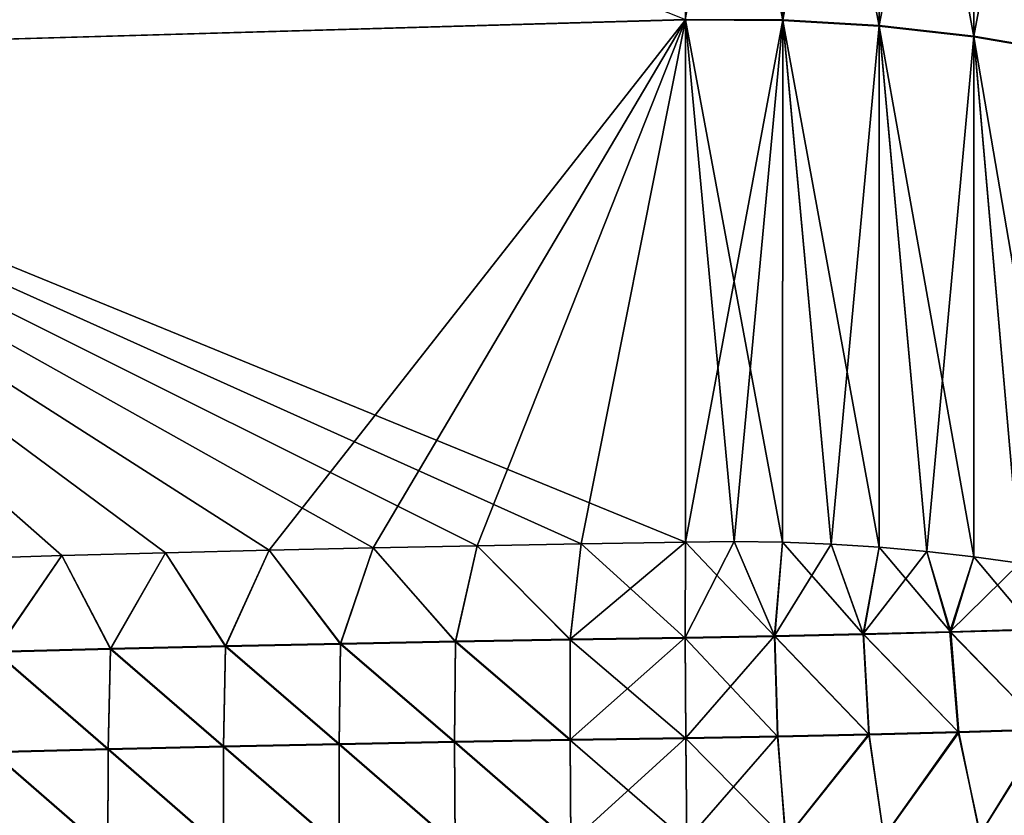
# Model space of a CAD drawing. Header units: metres. Extents: x -61 to 49, y -32 to 32.
# Tile 278 of 343: x 39.43 to 41.7, y 10.06 to 11.89. Entities that reach past the tile are written whole.
import ezdxf

# ---------------------------------------------------------------- set-up
doc = ezdxf.new("R2010")
doc.units = ezdxf.units.M
doc.layers.add('solid_K_27_40_10_000Y34', color=7, linetype='CONTINUOUS')

msp = doc.modelspace()

# ---------------------------------------------------------------- linework, layer by layer
at = {"layer": 'solid_K_27_40_10_000Y34'}
for points in [[(40.964565, 13.053213, 21.261293), (38.219318, 12.974189, 21.124224), (38.219318, 11.807023, 21.798088)], [(40.964565, 11.88503, 21.935703), (40.964565, 13.053213, 21.261293), (38.219318, 11.807023, 21.798088)], [(41.188202, 11.885215, -21.933214), (40.964565, 11.886216, -21.935061), (41.188202, 13.053263, -21.258799)], [(41.188202, 11.884029, 21.933855), (40.964565, 13.053213, 21.261293), (40.964565, 11.88503, 21.935703)], [(41.188202, 13.052114, 21.259504), (40.964565, 13.053213, 21.261293), (41.188202, 11.884029, 21.933855)], [(41.188202, 11.885215, -21.933214), (41.188202, 13.053263, -21.258799), (41.410202, 13.039105, -21.235743)], [(41.188202, 13.052114, 21.259504), (41.188202, 11.884029, 21.933855), (41.410202, 11.87114, 21.910067)], [(41.410202, 13.037959, 21.236446), (41.188202, 13.052114, 21.259504), (41.410202, 11.87114, 21.910067)], [(41.410202, 11.872325, -21.909426), (41.188202, 11.885215, -21.933214), (41.410202, 13.039105, -21.235743)], [(41.410202, 11.872325, -21.909426), (41.410202, 13.039105, -21.235743), (41.627796, 13.012068, -21.191708)], [(41.410202, 13.037959, 21.236446), (41.410202, 11.87114, 21.910067), (41.627796, 11.846525, 21.864635)], [(41.627796, 13.010923, 21.192411), (41.410202, 13.037959, 21.236446), (41.627796, 11.846525, 21.864635)], [(41.627796, 11.847707, -21.863995), (41.410202, 11.872325, -21.909426), (41.627796, 13.012068, -21.191708)], [(41.627796, 11.847707, -21.863995), (41.627796, 13.012068, -21.191708), (41.838261, 12.972487, -21.127247)], [(41.627796, 13.010923, 21.192411), (41.627796, 11.846525, 21.864635), (41.838261, 11.81049, 21.798126)], [(41.838261, 12.971346, 21.127947), (41.627796, 13.010923, 21.192411), (41.838261, 11.81049, 21.798126)], [(40.964565, 11.886216, -21.935061), (38.219318, 11.807023, -21.798088), (38.219318, 12.974189, -21.124224)], [(41.838261, 11.811667, -21.797487), (41.627796, 11.847707, -21.863995), (41.838261, 12.972487, -21.127247)], [(40.964565, 11.886216, -21.935061), (40.964565, 10.68349, -22.545332), (38.219318, 11.807023, -21.798088)], [(40.00721, 10.664975, 22.500685), (40.964565, 11.88503, 21.935703), (38.219318, 11.807023, 21.798088)], [(40.00721, 10.664975, 22.500685), (40.246147, 10.670391, 22.512215), (40.964565, 11.88503, 21.935703)], [(40.246147, 10.670391, 22.512215), (40.485355, 10.675282, 22.5235), (40.964565, 11.88503, 21.935703)], [(40.485355, 10.675282, 22.5235), (40.724827, 10.679649, 22.53454), (40.964565, 11.88503, 21.935703)], [(40.724827, 10.679649, 22.53454), (40.964565, 10.683491, 22.545332), (40.964565, 11.88503, 21.935703)], [(41.188202, 11.885215, -21.933214), (40.964565, 10.68349, -22.545332), (40.964565, 11.886216, -21.935061)], [(41.188202, 11.885215, -21.933214), (41.076416, 10.685422, -22.546719), (40.964565, 10.68349, -22.545332)], [(41.076324, 10.685431, 22.546713), (40.964565, 11.88503, 21.935703), (40.964565, 10.683491, 22.545332)], [(41.188038, 10.683645, 22.542946), (41.188202, 11.884029, 21.933855), (40.964565, 11.88503, 21.935703)], [(41.076324, 10.685431, 22.546713), (41.188038, 10.683645, 22.542946), (40.964565, 11.88503, 21.935703)], [(41.188202, 11.885215, -21.933214), (41.188038, 10.683647, -22.542948), (41.076416, 10.685422, -22.546719)], [(41.188202, 11.885215, -21.933214), (41.299351, 10.679186, -22.533546), (41.188038, 10.683647, -22.542948)], [(41.188038, 10.683645, 22.542946), (41.299355, 10.67919, 22.533543), (41.188202, 11.884029, 21.933855)], [(41.410202, 11.872325, -21.909426), (41.299351, 10.679186, -22.533546), (41.188202, 11.885215, -21.933214)], [(41.409935, 10.672074, 22.518532), (41.410202, 11.87114, 21.910067), (41.188202, 11.884029, 21.933855)], [(41.299355, 10.67919, 22.533543), (41.409935, 10.672074, 22.518532), (41.188202, 11.884029, 21.933855)], [(41.410202, 11.872325, -21.909426), (41.409935, 10.672076, -22.518532), (41.299351, 10.679186, -22.533546)], [(41.410202, 11.872325, -21.909426), (41.519447, 10.662316, -22.497953), (41.409935, 10.672076, -22.518532)], [(41.409935, 10.672074, 22.518532), (41.519451, 10.66232, 22.49795), (41.410202, 11.87114, 21.910067)], [(41.627796, 11.847707, -21.863995), (41.519447, 10.662316, -22.497953), (41.410202, 11.872325, -21.909426)], [(41.627548, 10.649957, 22.471861), (41.627796, 11.846525, 21.864635), (41.410202, 11.87114, 21.910067)], [(41.519451, 10.66232, 22.49795), (41.627548, 10.649957, 22.471861), (41.410202, 11.87114, 21.910067)], [(41.627796, 11.847707, -21.863995), (41.627548, 10.649958, -22.471861), (41.519447, 10.662316, -22.497953)], [(41.627796, 11.847707, -21.863995), (41.733875, 10.635016, -22.44035), (41.627548, 10.649958, -22.471861)], [(41.627548, 10.649957, 22.471861), (41.733879, 10.63502, 22.440344), (41.627796, 11.846525, 21.864635)], [(41.838261, 11.811667, -21.797487), (41.733875, 10.635016, -22.44035), (41.627796, 11.847707, -21.863995)], [(41.8381, 10.617558, 22.4035), (41.838261, 11.81049, 21.798126), (41.627796, 11.846525, 21.864635)], [(41.733879, 10.63502, 22.440344), (41.8381, 10.617558, 22.4035), (41.627796, 11.846525, 21.864635)], [(39.530136, 10.652576, -22.476898), (39.291996, 10.645596, -22.464642), (38.219318, 11.807023, -21.798088)], [(39.768539, 10.659037, -22.488913), (39.530136, 10.652576, -22.476898), (38.219318, 11.807023, -21.798088)], [(40.007214, 10.664975, -22.500685), (39.768539, 10.659037, -22.488913), (38.219318, 11.807023, -21.798088)], [(40.246155, 10.670391, -22.512215), (40.007214, 10.664975, -22.500685), (38.219318, 11.807023, -21.798088)], [(40.485359, 10.675282, -22.5235), (40.246155, 10.670391, -22.512215), (38.219318, 11.807023, -21.798088)], [(40.724831, 10.679649, -22.53454), (40.485359, 10.675282, -22.5235), (38.219318, 11.807023, -21.798088)], [(40.964565, 10.68349, -22.545332), (40.724831, 10.679649, -22.53454), (38.219318, 11.807023, -21.798088)], [(39.768532, 10.659037, 22.488913), (40.00721, 10.664975, 22.500685), (38.219318, 11.807023, 21.798088)], [(39.530125, 10.652576, 22.476898), (39.768532, 10.659037, 22.488913), (38.219318, 11.807023, 21.798088)], [(39.291988, 10.645596, 22.464642), (39.530125, 10.652576, 22.476898), (38.219318, 11.807023, 21.798088)], [(40.170815, 10.44923, 22.597069), (40.246147, 10.670391, 22.512215), (40.00721, 10.664975, 22.500685)], [(40.170807, 10.450521, -22.596636), (40.007214, 10.664975, -22.500685), (40.246155, 10.670391, -22.512215)], [(40.435242, 10.455659, -22.609304), (40.170807, 10.450521, -22.596636), (40.246155, 10.670391, -22.512215)], [(40.170815, 10.44923, 22.597069), (40.435249, 10.454347, 22.609745), (40.246147, 10.670391, 22.512215)], [(40.435249, 10.454347, 22.609745), (40.485355, 10.675282, 22.5235), (40.246147, 10.670391, 22.512215)], [(40.435242, 10.455659, -22.609304), (40.246155, 10.670391, -22.512215), (40.485359, 10.675282, -22.5235)], [(40.699703, 10.460261, -22.621616), (40.435242, 10.455659, -22.609304), (40.485359, 10.675282, -22.5235)], [(40.435249, 10.454347, 22.609745), (40.699707, 10.458928, 22.622065), (40.485355, 10.675282, 22.5235)], [(40.699707, 10.458928, 22.622065), (40.724827, 10.679649, 22.53454), (40.485355, 10.675282, 22.5235)], [(40.699703, 10.460261, -22.621616), (40.485359, 10.675282, -22.5235), (40.724831, 10.679649, -22.53454)], [(40.699703, 10.460261, -22.621616), (40.724831, 10.679649, -22.53454), (40.964565, 10.68349, -22.545332)], [(40.964188, 10.464334, -22.633568), (40.699703, 10.460261, -22.621616), (40.964565, 10.68349, -22.545332)], [(40.699707, 10.458928, 22.622065), (40.964191, 10.462976, 22.634022), (40.724827, 10.679649, 22.53454)], [(40.964191, 10.462976, 22.634022), (40.964565, 10.683491, 22.545332), (40.724827, 10.679649, 22.53454)], [(41.076416, 10.685422, -22.546719), (40.964188, 10.464334, -22.633568), (40.964565, 10.68349, -22.545332)], [(41.076416, 10.685422, -22.546719), (41.169384, 10.468019, -22.631334), (40.964188, 10.464334, -22.633568)], [(41.17004, 10.466671, 22.63175), (40.964565, 10.683491, 22.545332), (40.964191, 10.462976, 22.634022)], [(41.17004, 10.466671, 22.63175), (41.076324, 10.685431, 22.546713), (40.964565, 10.683491, 22.545332)], [(41.17004, 10.466671, 22.63175), (41.188038, 10.683645, 22.542946), (41.076324, 10.685431, 22.546713)], [(41.076416, 10.685422, -22.546719), (41.188038, 10.683647, -22.542948), (41.169384, 10.468019, -22.631334)], [(41.188038, 10.683647, -22.542948), (41.299351, 10.679186, -22.533546), (41.169384, 10.468019, -22.631334)], [(41.299351, 10.679186, -22.533546), (41.373089, 10.472463, -22.606667), (41.169384, 10.468019, -22.631334)], [(41.374382, 10.471133, 22.606905), (41.188038, 10.683645, 22.542946), (41.17004, 10.466671, 22.63175)], [(41.374382, 10.471133, 22.606905), (41.299355, 10.67919, 22.533543), (41.188038, 10.683645, 22.542946)], [(41.299351, 10.679186, -22.533546), (41.409935, 10.672076, -22.518532), (41.373089, 10.472463, -22.606667)], [(41.374382, 10.471133, 22.606905), (41.409935, 10.672074, 22.518532), (41.299355, 10.67919, 22.533543)], [(41.409935, 10.672076, -22.518532), (41.519447, 10.662316, -22.497953), (41.373089, 10.472463, -22.606667)], [(41.574749, 10.476309, 22.559788), (41.409935, 10.672074, 22.518532), (41.374382, 10.471133, 22.606905)], [(41.574749, 10.476309, 22.559788), (41.519451, 10.66232, 22.49795), (41.409935, 10.672074, 22.518532)], [(39.377693, 10.430659, 22.556898), (39.530125, 10.652576, 22.476898), (39.291988, 10.645596, 22.464642)], [(39.377674, 10.431886, -22.556482), (39.291996, 10.645596, -22.464642), (39.530136, 10.652576, -22.476898)], [(39.642021, 10.438636, -22.570225), (39.377674, 10.431886, -22.556482), (39.530136, 10.652576, -22.476898)], [(39.377693, 10.430659, 22.556898), (39.642036, 10.437387, 22.570644), (39.530125, 10.652576, 22.476898)], [(39.642036, 10.437387, 22.570644), (39.768532, 10.659037, 22.488913), (39.530125, 10.652576, 22.476898)], [(39.642021, 10.438636, -22.570225), (39.530136, 10.652576, -22.476898), (39.768539, 10.659037, -22.488913)], [(39.906399, 10.444847, -22.583609), (39.642021, 10.438636, -22.570225), (39.768539, 10.659037, -22.488913)], [(39.642036, 10.437387, 22.570644), (39.90641, 10.443578, 22.584036), (39.768532, 10.659037, 22.488913)], [(39.90641, 10.443578, 22.584036), (40.00721, 10.664975, 22.500685), (39.768532, 10.659037, 22.488913)], [(39.906399, 10.444847, -22.583609), (39.768539, 10.659037, -22.488913), (40.007214, 10.664975, -22.500685)], [(40.170807, 10.450521, -22.596636), (39.906399, 10.444847, -22.583609), (40.007214, 10.664975, -22.500685)], [(39.90641, 10.443578, 22.584036), (40.170815, 10.44923, 22.597069), (40.00721, 10.664975, 22.500685)], [(41.519447, 10.662316, -22.497953), (41.572857, 10.477616, -22.55986), (41.373089, 10.472463, -22.606667)], [(41.519447, 10.662316, -22.497953), (41.627548, 10.649958, -22.471861), (41.572857, 10.477616, -22.55986)], [(41.574749, 10.476309, 22.559788), (41.627548, 10.649957, 22.471861), (41.519451, 10.66232, 22.49795)], [(41.627548, 10.649958, -22.471861), (41.733875, 10.635016, -22.44035), (41.572857, 10.477616, -22.55986)], [(41.768715, 10.482134, 22.490969), (41.627548, 10.649957, 22.471861), (41.574749, 10.476309, 22.559788)], [(41.768715, 10.482134, 22.490969), (41.733879, 10.63502, 22.440344), (41.627548, 10.649957, 22.471861)], [(41.733875, 10.635016, -22.44035), (41.766285, 10.483418, -22.491476), (41.572857, 10.477616, -22.55986)], [(40.699326, 10.229471, -22.68399), (40.699703, 10.460261, -22.621616), (40.964188, 10.464334, -22.633568)], [(40.699326, 10.229471, -22.68399), (40.964188, 10.464334, -22.633568), (40.965145, 10.233539, -22.69595)], [(41.169384, 10.468019, -22.631334), (40.965145, 10.233539, -22.69595), (40.964188, 10.464334, -22.633568)], [(41.17004, 10.466671, 22.63175), (40.964191, 10.462976, 22.634022), (41.17683, 10.23593, 22.694006)], [(41.176464, 10.237328, -22.693737), (40.965145, 10.233539, -22.69595), (41.169384, 10.468019, -22.631334)], [(41.38628, 10.241897, -22.668592), (41.169384, 10.468019, -22.631334), (41.373089, 10.472463, -22.606667)], [(41.38628, 10.241897, -22.668592), (41.176464, 10.237328, -22.693737), (41.169384, 10.468019, -22.631334)], [(41.374382, 10.471133, 22.606905), (41.17004, 10.466671, 22.63175), (41.38699, 10.240508, 22.668768)], [(41.17004, 10.466671, 22.63175), (41.17683, 10.23593, 22.694006), (41.38699, 10.240508, 22.668768)], [(41.592106, 10.24719, -22.620815), (41.373089, 10.472463, -22.606667), (41.572857, 10.477616, -22.55986)], [(41.592106, 10.24719, -22.620815), (41.38628, 10.241897, -22.668592), (41.373089, 10.472463, -22.606667)], [(41.574749, 10.476309, 22.559788), (41.374382, 10.471133, 22.606905), (41.593143, 10.245813, 22.620827)], [(41.374382, 10.471133, 22.606905), (41.38699, 10.240508, 22.668768), (41.593143, 10.245813, 22.620827)], [(41.791512, 10.253147, -22.550968), (41.572857, 10.477616, -22.55986), (41.766285, 10.483418, -22.491476)], [(41.791512, 10.253147, -22.550968), (41.592106, 10.24719, -22.620815), (41.572857, 10.477616, -22.55986)], [(41.768715, 10.482134, 22.490969), (41.574749, 10.476309, 22.559788), (41.792839, 10.251784, 22.550747)], [(41.574749, 10.476309, 22.559788), (41.593143, 10.245813, 22.620827), (41.792839, 10.251784, 22.550747)], [(39.902027, 10.214033, -22.64599), (39.642021, 10.438636, -22.570225), (39.906399, 10.444847, -22.583609)], [(39.902046, 10.212693, 22.646269), (39.90641, 10.443578, 22.584036), (39.642036, 10.437387, 22.570644)], [(40.167763, 10.219719, -22.65901), (39.902027, 10.214033, -22.64599), (39.906399, 10.444847, -22.583609)], [(39.902046, 10.212693, 22.646269), (40.167782, 10.218363, 22.659292), (39.90641, 10.443578, 22.584036)], [(40.167763, 10.219719, -22.65901), (39.906399, 10.444847, -22.583609), (40.170807, 10.450521, -22.596636)], [(40.167782, 10.218363, 22.659292), (40.170815, 10.44923, 22.597069), (39.90641, 10.443578, 22.584036)], [(40.433533, 10.224865, -22.671679), (40.167763, 10.219719, -22.65901), (40.170807, 10.450521, -22.596636)], [(40.167782, 10.218363, 22.659292), (40.433548, 10.223493, 22.671963), (40.170815, 10.44923, 22.597069)], [(40.433533, 10.224865, -22.671679), (40.170807, 10.450521, -22.596636), (40.435242, 10.455659, -22.609304)], [(40.433548, 10.223493, 22.671963), (40.435249, 10.454347, 22.609745), (40.170815, 10.44923, 22.597069)], [(40.699326, 10.229471, -22.68399), (40.433533, 10.224865, -22.671679), (40.435242, 10.455659, -22.609304)], [(40.433548, 10.223493, 22.671963), (40.699337, 10.228083, 22.684278), (40.435249, 10.454347, 22.609745)], [(40.699326, 10.229471, -22.68399), (40.435242, 10.455659, -22.609304), (40.699703, 10.460261, -22.621616)], [(40.699337, 10.228083, 22.684278), (40.699707, 10.458928, 22.622065), (40.435249, 10.454347, 22.609745)], [(40.699337, 10.228083, 22.684278), (40.965153, 10.232134, 22.696239), (40.699707, 10.458928, 22.622065)], [(40.965153, 10.232134, 22.696239), (40.964191, 10.462976, 22.634022), (40.699707, 10.458928, 22.622065)], [(41.17683, 10.23593, 22.694006), (40.964191, 10.462976, 22.634022), (40.965153, 10.232134, 22.696239)], [(39.636314, 10.207806, -22.632614), (39.370636, 10.201035, -22.618887), (39.377674, 10.431886, -22.556482)], [(39.370663, 10.199727, 22.619162), (39.636341, 10.206482, 22.632891), (39.377693, 10.430659, 22.556898)], [(39.636314, 10.207806, -22.632614), (39.377674, 10.431886, -22.556482), (39.642021, 10.438636, -22.570225)], [(39.636341, 10.206482, 22.632891), (39.642036, 10.437387, 22.570644), (39.377693, 10.430659, 22.556898)], [(39.902027, 10.214033, -22.64599), (39.636314, 10.207806, -22.632614), (39.642021, 10.438636, -22.570225)], [(39.636341, 10.206482, 22.632891), (39.902046, 10.212693, 22.646269), (39.642036, 10.437387, 22.570644)], [(41.176464, 10.237328, -22.693737), (40.967422, 9.996959, -22.730373), (40.965145, 10.233539, -22.69595)], [(41.195183, 10.001067, -22.727312), (40.967422, 9.996959, -22.730373), (41.176464, 10.237328, -22.693737)], [(41.195183, 10.001067, -22.727312), (41.176464, 10.237328, -22.693737), (41.38628, 10.241897, -22.668592)], [(41.38699, 10.240508, 22.668768), (41.17683, 10.23593, 22.694006), (41.194984, 9.999634, 22.727448)], [(41.38699, 10.240508, 22.668768), (41.194984, 9.999634, 22.727448), (41.42067, 10.004619, 22.698399)], [(41.421078, 10.006058, -22.698193), (41.195183, 10.001067, -22.727312), (41.38628, 10.241897, -22.668592)], [(41.421078, 10.006058, -22.698193), (41.38628, 10.241897, -22.668592), (41.592106, 10.24719, -22.620815)], [(41.593143, 10.245813, 22.620827), (41.38699, 10.240508, 22.668768), (41.42067, 10.004619, 22.698399)], [(41.593143, 10.245813, 22.620827), (41.42067, 10.004619, 22.698399), (41.641533, 10.010419, 22.643723)], [(41.642132, 10.011866, -22.6434), (41.421078, 10.006058, -22.698193), (41.592106, 10.24719, -22.620815)], [(41.642132, 10.011866, -22.6434), (41.592106, 10.24719, -22.620815), (41.791512, 10.253147, -22.550968)], [(41.792839, 10.251784, 22.550747), (41.593143, 10.245813, 22.620827), (41.641533, 10.010419, 22.643723)], [(41.792839, 10.251784, 22.550747), (41.641533, 10.010419, 22.643723), (41.854668, 10.016959, 22.564144)], [(41.855438, 10.018414, -22.563656), (41.642132, 10.011866, -22.6434), (41.791512, 10.253147, -22.550968)], [(40.168262, 9.983141, -22.69355), (39.902027, 10.214033, -22.64599), (40.167763, 10.219719, -22.65901)], [(40.168289, 9.981753, 22.693668), (40.167782, 10.218363, 22.659292), (39.902046, 10.212693, 22.646269)], [(40.434624, 9.988289, -22.706173), (40.167763, 10.219719, -22.65901), (40.433533, 10.224865, -22.671679)], [(40.434624, 9.988289, -22.706173), (40.168262, 9.983141, -22.69355), (40.167763, 10.219719, -22.65901)], [(40.434647, 9.986887, 22.706293), (40.433548, 10.223493, 22.671963), (40.167782, 10.218363, 22.659292)], [(40.168289, 9.981753, 22.693668), (40.434647, 9.986887, 22.706293), (40.167782, 10.218363, 22.659292)], [(40.701012, 9.992894, -22.718447), (40.433533, 10.224865, -22.671679), (40.699326, 10.229471, -22.68399)], [(40.701012, 9.992894, -22.718447), (40.434624, 9.988289, -22.706173), (40.433533, 10.224865, -22.671679)], [(40.701031, 9.99148, 22.718567), (40.699337, 10.228083, 22.684278), (40.433548, 10.223493, 22.671963)], [(40.434647, 9.986887, 22.706293), (40.701031, 9.99148, 22.718567), (40.433548, 10.223493, 22.671963)], [(40.701012, 9.992894, -22.718447), (40.699326, 10.229471, -22.68399), (40.965145, 10.233539, -22.69595)], [(40.967442, 9.99553, 22.730494), (40.965153, 10.232134, 22.696239), (40.699337, 10.228083, 22.684278)], [(40.701031, 9.99148, 22.718567), (40.967442, 9.99553, 22.730494), (40.699337, 10.228083, 22.684278)], [(40.701012, 9.992894, -22.718447), (40.965145, 10.233539, -22.69595), (40.967422, 9.996959, -22.730373)], [(41.17683, 10.23593, 22.694006), (40.965153, 10.232134, 22.696239), (41.194984, 9.999634, 22.727448)], [(41.194984, 9.999634, 22.727448), (40.965153, 10.232134, 22.696239), (40.967442, 9.99553, 22.730494)], [(39.635632, 9.971218, -22.667261), (39.369362, 9.964439, -22.653595), (39.370636, 10.201035, -22.618887)], [(39.369396, 9.963094, 22.653713), (39.635662, 9.969858, 22.667379), (39.370663, 10.199727, 22.619162)], [(39.635632, 9.971218, -22.667261), (39.370636, 10.201035, -22.618887), (39.636314, 10.207806, -22.632614)], [(39.635662, 9.969858, 22.667379), (39.636341, 10.206482, 22.632891), (39.370663, 10.199727, 22.619162)], [(39.901932, 9.977451, -22.680578), (39.635632, 9.971218, -22.667261), (39.636314, 10.207806, -22.632614)], [(39.635662, 9.969858, 22.667379), (39.901962, 9.976078, 22.680698), (39.636341, 10.206482, 22.632891)], [(39.901932, 9.977451, -22.680578), (39.636314, 10.207806, -22.632614), (39.902027, 10.214033, -22.64599)], [(39.901962, 9.976078, 22.680698), (39.902046, 10.212693, 22.646269), (39.636341, 10.206482, 22.632891)], [(40.168262, 9.983141, -22.69355), (39.901932, 9.977451, -22.680578), (39.902027, 10.214033, -22.64599)], [(39.901962, 9.976078, 22.680698), (40.168289, 9.981753, 22.693668), (39.902046, 10.212693, 22.646269)]]:
    msp.add_3dface(points, dxfattribs=at)

doc.saveas('drawing.dxf')
